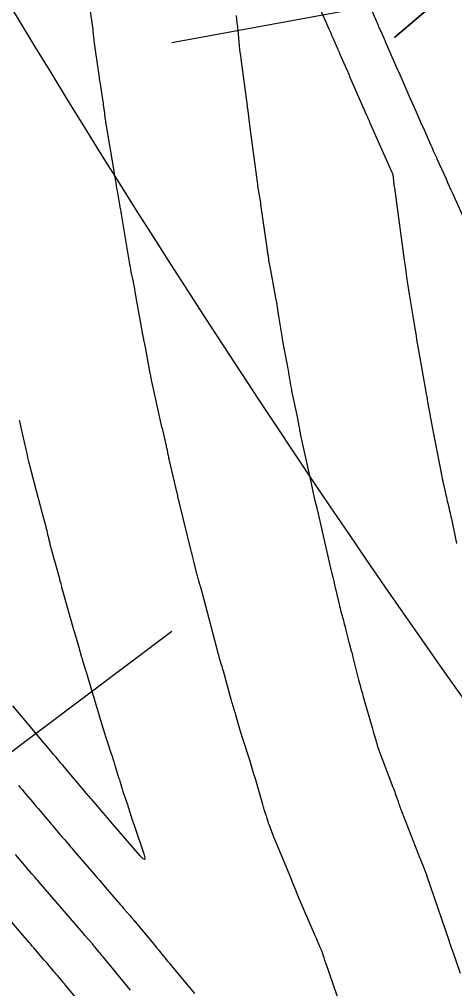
# Model space of a CAD drawing. Extents: x 954385 to 988206, y 1868364 to 1924553.
# Drawn here: x 955294.2 to 955331.1, y 1923438.6 to 1923520.9 of the extents above; entities that cross this region are included whole.
import ezdxf

# ---------------------------------------------------------------- set-up
doc = ezdxf.new("R2010")
doc.units = 0
for name, color, linetype in [('Default', 7, 'Continuous'), ('Ex_Major Contours', 7, 'Continuous'), ('Ex_Minor Contours', 7, 'Continuous'), ('Slopes', 7, 'Continuous')]:
    doc.layers.add(name, color=color, linetype=linetype)

msp = doc.modelspace()

# ---------------------------------------------------------------- linework, layer by layer
at = {"layer": 'Default'}
msp.add_arc((956111.568, 1924014.493), 954.93, 205.346268, 226.414195, dxfattribs=at)
at = {"layer": 'Ex_Major Contours'}
for points in [[(955312.591, 1923521.227), (955312.652, 1923520.594), (955312.667, 1923520.439), (955312.682, 1923520.284), (955312.698, 1923520.129), (955312.713, 1923519.974), (955312.846, 1923518.648), (955312.875, 1923518.376), (955312.905, 1923518.103), (955312.938, 1923517.831), (955312.973, 1923517.56), (955313.509, 1923513.553), (955313.511, 1923513.538), (955313.513, 1923513.522), (955313.515, 1923513.507), (955313.516, 1923513.492), (955313.523, 1923513.43), (955313.525, 1923513.415), (955313.527, 1923513.399), (955313.529, 1923513.384), (955313.531, 1923513.369), (955313.719, 1923511.952), (955313.724, 1923511.915), (955313.725, 1923511.906), (955314.36, 1923507.069), (955314.381, 1923506.911), (955314.404, 1923506.753), (955314.429, 1923506.596), (955314.455, 1923506.438), (955314.561, 1923505.809), (955314.588, 1923505.652), (955314.613, 1923505.494), (955314.637, 1923505.337), (955314.66, 1923505.179), (955315.211, 1923501.308), (955315.223, 1923501.224), (955315.234, 1923501.139), (955315.246, 1923501.055), (955315.258, 1923500.971), (955315.313, 1923500.576), (955315.321, 1923500.52), (955315.33, 1923500.464), (955315.339, 1923500.408), (955315.35, 1923500.352), (955315.392, 1923500.129), (955315.402, 1923500.073), (955315.412, 1923500.017), (955315.423, 1923499.962), (955315.433, 1923499.906), (955315.92, 1923497.253), (955315.991, 1923496.862), (955316.059, 1923496.47), (955316.125, 1923496.078), (955316.188, 1923495.685), (955316.482, 1923493.832), (955316.523, 1923493.58), (955316.566, 1923493.329), (955316.611, 1923493.078), (955316.659, 1923492.828), (955316.911, 1923491.537), (955316.931, 1923491.431), (955316.95, 1923491.326), (955316.969, 1923491.22), (955316.987, 1923491.114), (955317.056, 1923490.691), (955317.074, 1923490.585), (955317.091, 1923490.479), (955317.109, 1923490.373), (955317.126, 1923490.268), (955317.203, 1923489.803), (955317.223, 1923489.69), (955317.243, 1923489.578), (955317.265, 1923489.466), (955317.288, 1923489.354), (955317.803, 1923486.88), (955317.823, 1923486.783), (955317.842, 1923486.685), (955317.861, 1923486.588), (955317.878, 1923486.49), (955317.947, 1923486.098), (955317.965, 1923486), (955317.984, 1923485.902), (955318.003, 1923485.805), (955318.024, 1923485.707), (955318.686, 1923482.659), (955318.798, 1923482.143), (955318.91, 1923481.628), (955319.238, 1923480.116), (955319.242, 1923480.099), (955319.246, 1923480.082), (955319.25, 1923480.065), (955319.254, 1923480.048), (955319.282, 1923479.945), (955319.285, 1923479.934), (955319.389, 1923479.534), (955319.406, 1923479.467), (955319.423, 1923479.4), (955319.439, 1923479.333), (955319.455, 1923479.265), (955320.626, 1923474.186), (955320.702, 1923473.856), (955320.779, 1923473.527), (955320.856, 1923473.197), (955320.933, 1923472.868), (955321.317, 1923471.243), (955321.359, 1923471.067), (955321.403, 1923470.892), (955321.448, 1923470.717), (955321.495, 1923470.543), (955321.685, 1923469.846), (955321.731, 1923469.672), (955321.777, 1923469.497), (955321.821, 1923469.322), (955321.864, 1923469.147), (955322.056, 1923468.345), (955322.089, 1923468.211), (955322.123, 1923468.077), (955322.159, 1923467.943), (955322.196, 1923467.81), (955322.347, 1923467.277), (955322.384, 1923467.144), (955322.42, 1923467.01), (955322.455, 1923466.876), (955322.489, 1923466.742), (955322.972, 1923464.819), (955323.065, 1923464.454), (955323.161, 1923464.09), (955323.261, 1923463.727), (955323.364, 1923463.364), (955324.114, 1923460.767), (955324.147, 1923460.652), (955324.181, 1923460.537), (955324.215, 1923460.422), (955324.249, 1923460.306), (955324.421, 1923459.726), (955324.437, 1923459.671), (955324.453, 1923459.616), (955324.468, 1923459.56), (955324.483, 1923459.504), (955324.541, 1923459.281), (955324.557, 1923459.226), (955324.574, 1923459.171), (955324.592, 1923459.116), (955324.612, 1923459.062), (955325.882, 1923455.712), (955325.933, 1923455.575), (955325.984, 1923455.438), (955326.033, 1923455.3), (955326.082, 1923455.162), (955326.293, 1923454.556), (955326.332, 1923454.445), (955326.371, 1923454.334), (955326.41, 1923454.223), (955326.449, 1923454.113), (955326.605, 1923453.67), (955326.644, 1923453.559), (955326.685, 1923453.449), (955326.726, 1923453.339), (955326.769, 1923453.23), (955328.169, 1923449.681), (955328.224, 1923449.544), (955328.278, 1923449.407), (955328.332, 1923449.27), (955328.387, 1923449.133), (955328.707, 1923448.33), (955328.715, 1923448.311), (955328.722, 1923448.291), (955328.743, 1923448.233), (955330.646, 1923442.624), (955330.67, 1923442.555), (955330.693, 1923442.487), (955330.717, 1923442.418), (955330.74, 1923442.349), (955330.835, 1923442.074), (955330.859, 1923442.005), (955330.882, 1923441.936), (955330.906, 1923441.867), (955330.93, 1923441.799), (955331.585, 1923439.906)], [(955303.618, 1923438.471), (955301.288, 1923441.295), (955301.212, 1923441.387), (955301.137, 1923441.478), (955301.061, 1923441.569), (955300.986, 1923441.661), (955300.684, 1923442.026), (955300.609, 1923442.117), (955300.532, 1923442.207), (955300.456, 1923442.297), (955300.378, 1923442.387), (955299.808, 1923443.045), (955299.752, 1923443.109), (955299.659, 1923443.216), (955299.64, 1923443.238), (955299.622, 1923443.259), (955299.603, 1923443.281), (955299.585, 1923443.302), (955295.851, 1923447.643), (955295.75, 1923447.76), (955295.65, 1923447.877), (955295.448, 1923448.111), (955295.398, 1923448.169), (955295.348, 1923448.228), (955295.298, 1923448.286), (955295.248, 1923448.345), (955293.847, 1923449.991)]]:
    msp.add_lwpolyline(points, dxfattribs=at)
at = {"layer": 'Ex_Minor Contours'}
for points in [[(955322.725, 1923524.787), (955324.492, 1923520.714), (955324.543, 1923520.596), (955324.594, 1923520.479), (955324.645, 1923520.361), (955324.697, 1923520.244), (955324.961, 1923519.642), (955325.006, 1923519.54), (955325.051, 1923519.438), (955325.14, 1923519.235), (955325.162, 1923519.184), (955325.185, 1923519.134), (955325.207, 1923519.083), (955325.229, 1923519.032), (955326.2, 1923516.802), (955326.286, 1923516.604), (955326.372, 1923516.405), (955326.459, 1923516.207), (955326.546, 1923516.009), (955326.892, 1923515.216), (955326.979, 1923515.018), (955327.066, 1923514.819), (955327.153, 1923514.621), (955327.24, 1923514.424), (955327.965, 1923512.785), (955328.083, 1923512.517), (955328.202, 1923512.25), (955328.32, 1923511.983), (955328.439, 1923511.715), (955329.097, 1923510.231), (955329.124, 1923510.171), (955329.151, 1923510.111), (955329.177, 1923510.051), (955329.204, 1923509.991), (955329.313, 1923509.747), (955329.339, 1923509.689), (955329.365, 1923509.631), (955329.39, 1923509.573), (955329.416, 1923509.514), (955329.519, 1923509.282), (955329.545, 1923509.224), (955329.571, 1923509.166), (955329.597, 1923509.108), (955329.623, 1923509.051), (955330.39, 1923507.346), (955330.527, 1923507.042), (955330.664, 1923506.739), (955330.801, 1923506.436), (955330.938, 1923506.132), (955332.021, 1923503.734)], [(955318.813, 1923523.856), (955320.451, 1923520.092), (955320.527, 1923519.918), (955320.602, 1923519.744), (955320.678, 1923519.57), (955320.753, 1923519.396), (955321.175, 1923518.424), (955321.191, 1923518.388), (955321.206, 1923518.352), (955321.222, 1923518.317), (955321.238, 1923518.281), (955321.316, 1923518.102), (955321.363, 1923517.995), (955321.717, 1923517.19), (955321.759, 1923517.096), (955321.8, 1923517.001), (955321.841, 1923516.907), (955321.882, 1923516.813), (955322.047, 1923516.435), (955322.088, 1923516.34), (955322.129, 1923516.246), (955322.17, 1923516.152), (955322.212, 1923516.057), (955323.644, 1923512.779), (955323.668, 1923512.725), (955323.692, 1923512.67), (955323.716, 1923512.616), (955323.74, 1923512.562), (955323.836, 1923512.345), (955323.86, 1923512.291), (955323.884, 1923512.237), (955323.908, 1923512.183), (955323.932, 1923512.128), (955325.77, 1923507.986), (955325.798, 1923507.923), (955325.844, 1923507.82), (955325.852, 1923507.799), (955325.859, 1923507.777), (955325.864, 1923507.755), (955325.868, 1923507.733), (955325.964, 1923506.911), (955325.967, 1923506.89), (955325.972, 1923506.849), (955325.975, 1923506.828), (955326.034, 1923506.438), (955326.044, 1923506.371), (955326.054, 1923506.304), (955326.063, 1923506.236), (955326.073, 1923506.169), (955326.844, 1923500.465), (955326.868, 1923500.283), (955326.893, 1923500.101), (955326.918, 1923499.919), (955326.943, 1923499.737), (955327.046, 1923499), (955327.071, 1923498.823), (955327.098, 1923498.646), (955327.125, 1923498.469), (955327.154, 1923498.292), (955327.272, 1923497.576), (955327.3, 1923497.404), (955327.327, 1923497.232), (955327.354, 1923497.06), (955327.379, 1923496.887), (955327.48, 1923496.198), (955327.505, 1923496.026), (955327.532, 1923495.853), (955327.56, 1923495.681), (955327.589, 1923495.51), (955327.843, 1923494.016), (955327.896, 1923493.71), (955327.949, 1923493.404), (955328.002, 1923493.098), (955328.055, 1923492.793), (955328.674, 1923489.276), (955328.711, 1923489.062), (955328.749, 1923488.848), (955328.787, 1923488.634), (955328.824, 1923488.42), (955329.033, 1923487.234), (955329.042, 1923487.186), (955329.051, 1923487.137), (955329.061, 1923487.089), (955329.071, 1923487.041), (955329.133, 1923486.754), (955329.137, 1923486.739), (955329.157, 1923486.637), (955329.164, 1923486.602), (955329.171, 1923486.568), (955330.029, 1923482.081), (955330.067, 1923481.887), (955330.107, 1923481.693), (955330.149, 1923481.5), (955330.192, 1923481.307), (955330.382, 1923480.483), (955330.421, 1923480.316), (955330.459, 1923480.149), (955330.498, 1923479.983), (955330.538, 1923479.817), (955330.695, 1923479.151), (955330.733, 1923478.984), (955330.771, 1923478.818), (955330.807, 1923478.651), (955330.842, 1923478.483), (955331.276, 1923476.378)], [(955321.803, 1923436.073), (955320.18, 1923440.791), (955320.146, 1923440.891), (955320.111, 1923440.991), (955320.077, 1923441.091), (955320.043, 1923441.192), (955319.839, 1923441.792), (955319.786, 1923441.926), (955319.777, 1923441.949), (955319.768, 1923441.971), (955319.758, 1923441.993), (955319.749, 1923442.015), (955319.449, 1923442.712), (955319.395, 1923442.836), (955319.342, 1923442.96), (955319.289, 1923443.083), (955319.235, 1923443.207), (955317.877, 1923446.357), (955317.814, 1923446.505), (955317.752, 1923446.653), (955317.692, 1923446.802), (955317.632, 1923446.952), (955317.398, 1923447.551), (955317.339, 1923447.7), (955317.279, 1923447.849), (955317.219, 1923447.998), (955317.157, 1923448.146), (955316.105, 1923450.648), (955316.023, 1923450.846), (955315.942, 1923451.045), (955315.864, 1923451.244), (955315.787, 1923451.445), (955315.378, 1923452.521), (955315.355, 1923452.585), (955315.332, 1923452.65), (955315.311, 1923452.714), (955315.291, 1923452.779), (955315.213, 1923453.04), (955315.194, 1923453.105), (955315.173, 1923453.17), (955315.153, 1923453.235), (955315.132, 1923453.3), (955314.969, 1923453.799), (955314.935, 1923453.904), (955314.902, 1923454.009), (955314.87, 1923454.114), (955314.839, 1923454.22), (955314.21, 1923456.397), (955314.094, 1923456.794), (955313.975, 1923457.191), (955313.853, 1923457.587), (955313.729, 1923457.982), (955313.068, 1923460.057), (955313.008, 1923460.247), (955312.95, 1923460.438), (955312.893, 1923460.629), (955312.838, 1923460.82), (955312.579, 1923461.736), (955312.546, 1923461.853), (955312.511, 1923461.97), (955312.476, 1923462.087), (955312.44, 1923462.203), (955312.294, 1923462.669), (955312.258, 1923462.786), (955312.224, 1923462.903), (955312.19, 1923463.02), (955312.157, 1923463.138), (955311.5, 1923465.549), (955311.462, 1923465.685), (955311.424, 1923465.821), (955311.384, 1923465.957), (955311.343, 1923466.092), (955311.178, 1923466.633), (955311.138, 1923466.769), (955311.099, 1923466.904), (955311.061, 1923467.041), (955311.024, 1923467.177), (955309.569, 1923472.669), (955309.553, 1923472.729), (955309.536, 1923472.788), (955309.519, 1923472.848), (955309.502, 1923472.908), (955309.407, 1923473.23), (955309.397, 1923473.265), (955309.387, 1923473.299), (955309.355, 1923473.414), (955309.286, 1923473.655), (955309.274, 1923473.696), (955309.263, 1923473.737), (955309.252, 1923473.778), (955309.242, 1923473.819), (955308.947, 1923475.016), (955308.894, 1923475.23), (955308.842, 1923475.443), (955308.789, 1923475.656), (955308.737, 1923475.87), (955307.766, 1923479.82), (955307.749, 1923479.89), (955307.732, 1923479.961), (955307.716, 1923480.032), (955307.701, 1923480.104), (955307.642, 1923480.388), (955307.627, 1923480.46), (955307.611, 1923480.531), (955307.595, 1923480.602), (955307.579, 1923480.673), (955306.901, 1923483.539), (955306.879, 1923483.634), (955306.858, 1923483.729), (955306.837, 1923483.825), (955306.818, 1923483.92), (955306.742, 1923484.303), (955306.723, 1923484.399), (955306.702, 1923484.495), (955306.682, 1923484.59), (955306.66, 1923484.685), (955306.345, 1923486.038), (955306.286, 1923486.296), (955306.227, 1923486.553), (955306.168, 1923486.811), (955306.11, 1923487.068), (955305.557, 1923489.524), (955305.477, 1923489.889), (955305.4, 1923490.255), (955305.327, 1923490.621), (955305.258, 1923490.989), (955304.877, 1923493.07), (955304.865, 1923493.132), (955304.853, 1923493.194), (955304.84, 1923493.256), (955304.827, 1923493.318), (955304.771, 1923493.566), (955304.757, 1923493.627), (955304.744, 1923493.689), (955304.732, 1923493.752), (955304.72, 1923493.814), (955304.657, 1923494.149), (955304.643, 1923494.226), (955304.629, 1923494.303), (955304.615, 1923494.379), (955304.602, 1923494.456), (955304.017, 1923497.776), (955303.979, 1923497.987), (955303.94, 1923498.197), (955303.899, 1923498.407), (955303.857, 1923498.616), (955303.685, 1923499.454), (955303.643, 1923499.664), (955303.603, 1923499.874), (955303.565, 1923500.084), (955303.529, 1923500.295), (955302.854, 1923504.362), (955302.844, 1923504.426), (955302.832, 1923504.489), (955302.821, 1923504.552), (955302.809, 1923504.615), (955302.741, 1923504.96), (955302.735, 1923504.992), (955302.728, 1923505.023), (955302.715, 1923505.086), (955302.712, 1923505.102), (955302.709, 1923505.118), (955302.706, 1923505.133), (955302.703, 1923505.149), (955302.499, 1923506.329), (955302.477, 1923506.455), (955302.456, 1923506.581), (955302.435, 1923506.707), (955302.413, 1923506.834), (955302.329, 1923507.339), (955302.308, 1923507.465), (955302.287, 1923507.591), (955302.266, 1923507.718), (955302.245, 1923507.844), (955301.55, 1923512.017), (955301.529, 1923512.144), (955301.51, 1923512.271), (955301.492, 1923512.399), (955301.476, 1923512.526), (955301.396, 1923513.169), (955301.388, 1923513.231), (955301.38, 1923513.293), (955301.373, 1923513.354), (955301.365, 1923513.416), (955301.336, 1923513.663), (955301.328, 1923513.725), (955301.32, 1923513.787), (955301.311, 1923513.849), (955301.302, 1923513.91), (955301.097, 1923515.215), (955301.06, 1923515.454), (955301.023, 1923515.692), (955300.987, 1923515.93), (955300.951, 1923516.168), (955300.665, 1923518.085), (955300.637, 1923518.28), (955300.611, 1923518.476), (955300.587, 1923518.671), (955300.565, 1923518.867), (955300.48, 1923519.652), (955300.459, 1923519.848), (955300.435, 1923520.044), (955300.41, 1923520.239), (955300.384, 1923520.435), (955300.113, 1923522.373)], [(955294.169, 1923486.852), (955294.186, 1923486.784), (955294.256, 1923486.506), (955294.273, 1923486.437), (955294.29, 1923486.368), (955294.306, 1923486.299), (955294.321, 1923486.229), (955294.729, 1923484.362), (955294.803, 1923484.028), (955294.881, 1923483.695), (955294.963, 1923483.362), (955295.048, 1923483.031), (955295.759, 1923480.312), (955295.828, 1923480.047), (955295.898, 1923479.782), (955295.968, 1923479.518), (955296.038, 1923479.253), (955296.417, 1923477.837), (955296.439, 1923477.752), (955296.461, 1923477.666), (955296.482, 1923477.581), (955296.502, 1923477.495), (955296.583, 1923477.152), (955296.604, 1923477.066), (955296.624, 1923476.98), (955296.644, 1923476.894), (955296.664, 1923476.808), (955296.758, 1923476.412), (955296.781, 1923476.317), (955296.805, 1923476.223), (955296.829, 1923476.128), (955296.855, 1923476.035), (955297.581, 1923473.407), (955297.603, 1923473.324), (955297.625, 1923473.241), (955297.647, 1923473.158), (955297.667, 1923473.075), (955297.75, 1923472.741), (955297.77, 1923472.658), (955297.792, 1923472.575), (955297.815, 1923472.492), (955297.838, 1923472.409), (955298.789, 1923469.099), (955298.842, 1923468.914), (955298.895, 1923468.73), (955298.947, 1923468.546), (955298.999, 1923468.361), (955299.273, 1923467.384), (955299.292, 1923467.319), (955299.311, 1923467.255), (955299.33, 1923467.19), (955299.349, 1923467.126), (955299.466, 1923466.744), (955299.472, 1923466.721), (955299.499, 1923466.626), (955299.504, 1923466.61), (955299.509, 1923466.594), (955299.513, 1923466.577), (955299.518, 1923466.561), (955299.753, 1923465.806), (955299.794, 1923465.675), (955299.834, 1923465.543), (955299.874, 1923465.412), (955299.914, 1923465.28), (955301.247, 1923460.829), (955301.33, 1923460.554), (955301.415, 1923460.28), (955301.501, 1923460.006), (955301.589, 1923459.733), (955301.975, 1923458.54), (955302.047, 1923458.317), (955302.118, 1923458.095), (955302.188, 1923457.872), (955302.257, 1923457.649), (955302.61, 1923456.505), (955302.64, 1923456.408), (955302.67, 1923456.311), (955302.7, 1923456.214), (955302.73, 1923456.117), (955302.851, 1923455.729), (955302.882, 1923455.632), (955302.913, 1923455.536), (955302.944, 1923455.439), (955302.976, 1923455.343), (955303.374, 1923454.138), (955303.42, 1923453.999), (955303.465, 1923453.86), (955303.511, 1923453.72), (955303.555, 1923453.58), (955303.733, 1923453.021), (955303.778, 1923452.881), (955303.824, 1923452.742), (955303.87, 1923452.602), (955303.918, 1923452.463), (955304.744, 1923450.049), (955304.84, 1923449.702), (955304.82, 1923449.556), (955304.685, 1923449.613), (955304.433, 1923449.871), (955301.943, 1923452.763), (955301.921, 1923452.788), (955301.9, 1923452.814), (955301.834, 1923452.89), (955301.812, 1923452.916), (955300.361, 1923454.616), (955300.334, 1923454.648), (955300.306, 1923454.68), (955300.279, 1923454.712), (955300.252, 1923454.744), (955300.089, 1923454.937), (955300.034, 1923455.001), (955297.846, 1923457.584), (955297.778, 1923457.665), (955297.709, 1923457.746), (955297.641, 1923457.828), (955297.572, 1923457.909), (955297.299, 1923458.235), (955297.231, 1923458.317), (955297.163, 1923458.399), (955297.094, 1923458.48), (955297.026, 1923458.562), (955293.624, 1923462.615)], [(955294.106, 1923455.845), (955294.256, 1923455.666), (955294.407, 1923455.487), (955294.557, 1923455.308), (955294.708, 1923455.13), (955295.312, 1923454.417), (955295.463, 1923454.239), (955295.614, 1923454.06), (955295.765, 1923453.882), (955295.916, 1923453.704), (955296.812, 1923452.647), (955296.913, 1923452.528), (955297.015, 1923452.409), (955297.116, 1923452.289), (955297.218, 1923452.17), (955297.626, 1923451.692), (955297.727, 1923451.574), (955297.828, 1923451.455), (955297.929, 1923451.337), (955298.03, 1923451.219), (955298.433, 1923450.745), (955298.534, 1923450.626), (955298.635, 1923450.508), (955298.736, 1923450.39), (955298.838, 1923450.272), (955300.526, 1923448.311), (955300.763, 1923448.036), (955300.999, 1923447.761), (955301.236, 1923447.486), (955301.473, 1923447.211), (955302.758, 1923445.717), (955302.825, 1923445.638), (955302.893, 1923445.56), (955302.961, 1923445.482), (955303.028, 1923445.404), (955303.344, 1923445.041), (955303.39, 1923444.989), (955303.435, 1923444.936), (955303.481, 1923444.883), (955303.527, 1923444.83), (955303.71, 1923444.619), (955303.755, 1923444.567), (955303.801, 1923444.514), (955303.845, 1923444.46), (955303.89, 1923444.406), (955305.552, 1923442.395), (955305.704, 1923442.212), (955305.855, 1923442.029), (955306.007, 1923441.846), (955306.158, 1923441.662), (955306.763, 1923440.929), (955306.915, 1923440.745), (955307.066, 1923440.562), (955307.218, 1923440.379), (955307.371, 1923440.197), (955309.057, 1923438.181)], [(955300.42, 1923436.077), (955298.097, 1923438.89), (955298.014, 1923438.991), (955297.931, 1923439.092), (955297.847, 1923439.193), (955297.764, 1923439.294), (955297.431, 1923439.699), (955297.347, 1923439.8), (955297.263, 1923439.9), (955297.178, 1923440), (955297.092, 1923440.099), (955296.607, 1923440.658), (955296.53, 1923440.747), (955296.401, 1923440.897), (955296.375, 1923440.926), (955296.349, 1923440.956), (955296.323, 1923440.986), (955296.298, 1923441.016), (955295.545, 1923441.894), (955295.411, 1923442.05), (955295.277, 1923442.206), (955295.143, 1923442.362), (955295.008, 1923442.518), (955292.336, 1923445.63)]]:
    msp.add_lwpolyline(points, dxfattribs=at)
at = {"layer": 'Slopes'}
for points in [[(955307.131, 1923518.928), (955330.579, 1923523.262), (955326.015, 1923519.367), (955330.579, 1923523.262), (955324.924, 1923525.267)], [(955307.131, 1923468.928), (955247.574, 1923424.127), (955249.923, 1923429.648), (955247.574, 1923424.127), (955253.53, 1923424.854)]]:
    msp.add_lwpolyline(points, dxfattribs=at)

doc.saveas('drawing.dxf')
